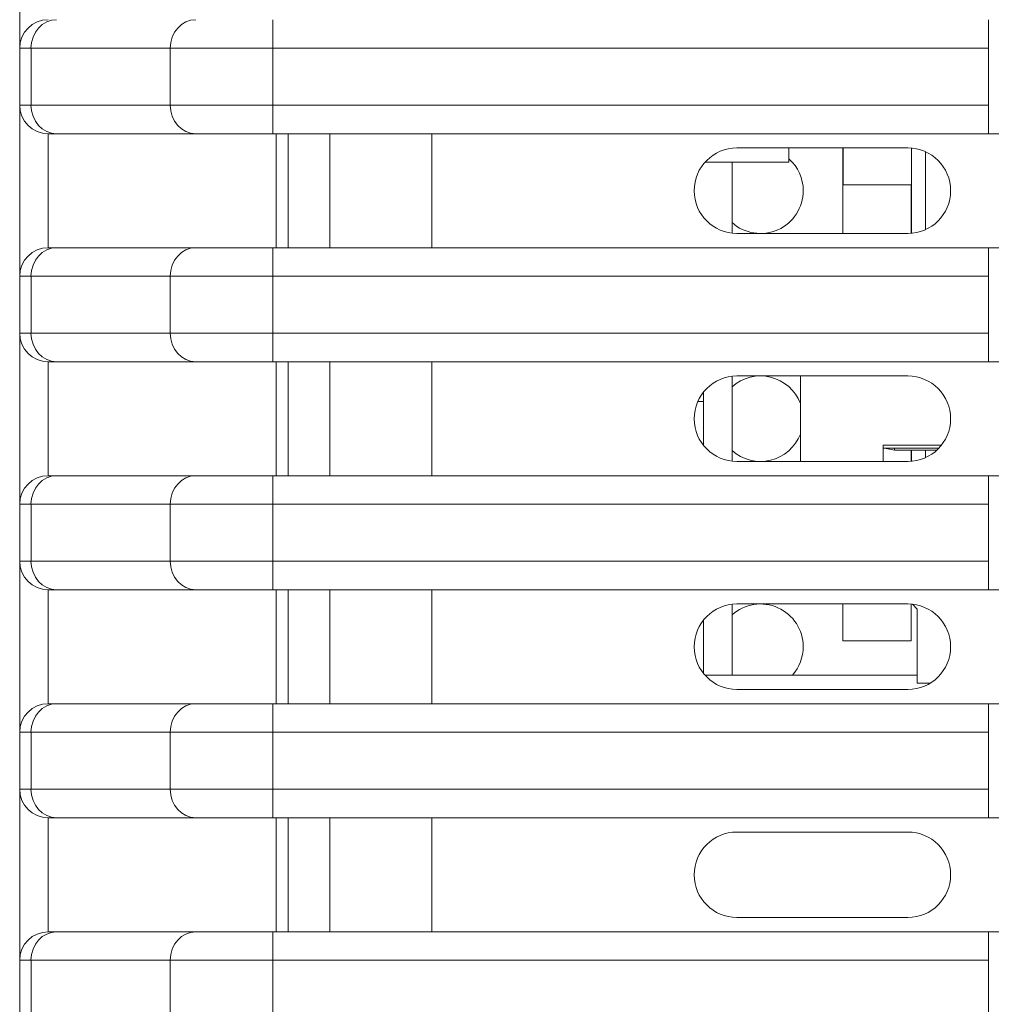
# Model space of a CAD drawing. Header units: millimetres. Extents: x 990 to 1809, y 0 to 562.
# Tile 463 of 550: x 1430 to 1447, y 348 to 366. Entities that reach past the tile are written whole.
import ezdxf

# ---------------------------------------------------------------- set-up
doc = ezdxf.new("R2010")
doc.units = ezdxf.units.MM
for name, color, linetype, true_color in [('1', 7, 'Continuous', 0xffffff), ('11', 7, 'Continuous', 0xffffff), ('12', 7, 'Continuous', 0xffffff), ('14', 7, 'Continuous', 0xffffff)]:
    doc.layers.add(name, color=color, linetype=linetype, true_color=true_color)
doc.layers.add('10', color=7, linetype='Continuous')

msp = doc.modelspace()

# ---------------------------------------------------------------- linework, layer by layer
at = {"layer": '1', "color": 7, "linetype": 'Continuous', "lineweight": 18}
for p, q in [((1430.004, 365.138), (1430.004, 368.138)), ((1434.446, 365.138), (1434.446, 365.638)), ((1447.004, 365.138), (1447.004, 365.638)), ((1430.203, 365.138), (1430.004, 365.138)), ((1447.004, 365.138), (1434.446, 365.138)), ((1447.004, 365.138), (1447.004, 364.138)), ((1430.004, 361.138), (1430.004, 364.138)), ((1432.644, 364.138), (1434.446, 364.138)), ((1434.446, 363.638), (1434.446, 364.138)), ((1434.446, 364.138), (1447.004, 364.138)), ((1447.004, 363.638), (1447.004, 364.138)), ((1430.504, 363.638), (1430.504, 361.638)), ((1430.653, 363.638), (1430.504, 363.638)), ((1434.446, 363.638), (1433.095, 363.638)), ((1447.004, 363.638), (1434.446, 363.638)), ((1434.504, 361.638), (1434.504, 363.638)), ((1434.714, 363.638), (1434.714, 361.638)), ((1435.448, 361.638), (1435.448, 363.638)), ((1437.238, 363.638), (1437.238, 361.638)), ((1448.452, 363.638), (1447.004, 363.638)), ((1445.59, 363.388), (1442.59, 363.388)), ((1442.504, 361.893), (1442.504, 363.138)), ((1442.59, 361.888), (1445.59, 361.888)), ((1430.504, 361.638), (1430.653, 361.638)), ((1433.095, 361.638), (1434.446, 361.638)), ((1434.446, 361.638), (1447.004, 361.638)), ((1434.446, 361.138), (1434.446, 361.638)), ((1448.452, 361.638), (1447.004, 361.638)), ((1447.004, 361.138), (1447.004, 361.638)), ((1430.203, 361.138), (1430.004, 361.138)), ((1447.004, 361.138), (1434.446, 361.138)), ((1447.004, 361.138), (1447.004, 360.138)), ((1430.004, 357.138), (1430.004, 360.138)), ((1432.644, 360.138), (1434.446, 360.138)), ((1434.446, 360.138), (1447.004, 360.138)), ((1434.446, 359.638), (1434.446, 360.138)), ((1447.004, 359.638), (1447.004, 360.138)), ((1430.504, 359.638), (1430.504, 357.638)), ((1430.653, 359.638), (1430.504, 359.638)), ((1434.446, 359.638), (1433.095, 359.638)), ((1447.004, 359.638), (1434.446, 359.638)), ((1434.504, 357.638), (1434.504, 359.638)), ((1434.714, 359.638), (1434.714, 357.638)), ((1435.448, 357.638), (1435.448, 359.638)), ((1437.238, 359.638), (1437.238, 357.638)), ((1448.452, 359.638), (1447.004, 359.638)), ((1442.504, 357.893), (1442.504, 359.383)), ((1445.59, 359.388), (1442.59, 359.388)), ((1442.004, 359.106), (1442.004, 358.938)), ((1442.004, 358.938), (1441.903, 358.938)), ((1442.004, 358.938), (1442.004, 358.17)), ((1442.59, 357.888), (1445.59, 357.888)), ((1430.504, 357.638), (1430.653, 357.638)), ((1433.095, 357.638), (1434.446, 357.638)), ((1434.446, 357.638), (1447.004, 357.638)), ((1434.446, 357.138), (1434.446, 357.638)), ((1448.452, 357.638), (1447.004, 357.638)), ((1447.004, 357.138), (1447.004, 357.638)), ((1430.203, 357.138), (1430.004, 357.138)), ((1447.004, 357.138), (1434.446, 357.138)), ((1447.004, 357.138), (1447.004, 356.138)), ((1430.004, 353.138), (1430.004, 356.138)), ((1432.644, 356.138), (1434.446, 356.138)), ((1434.446, 355.638), (1434.446, 356.138)), ((1434.446, 356.138), (1447.004, 356.138)), ((1447.004, 355.638), (1447.004, 356.138)), ((1430.504, 355.638), (1430.504, 353.638)), ((1430.653, 355.638), (1430.504, 355.638)), ((1434.446, 355.638), (1433.095, 355.638)), ((1447.004, 355.638), (1434.446, 355.638)), ((1434.504, 353.638), (1434.504, 355.638)), ((1434.714, 355.638), (1434.714, 353.638)), ((1435.448, 353.638), (1435.448, 355.638)), ((1437.238, 355.638), (1437.238, 353.638)), ((1448.452, 355.638), (1447.004, 355.638)), ((1442.504, 354.137), (1442.504, 355.383)), ((1445.59, 355.388), (1442.59, 355.388)), ((1442.004, 355.106), (1442.004, 354.17)), ((1445.754, 354.138), (1442.031, 354.138)), ((1442.59, 353.888), (1445.59, 353.888)), ((1430.504, 353.638), (1430.653, 353.638)), ((1433.095, 353.638), (1434.446, 353.638)), ((1434.446, 353.638), (1447.004, 353.638)), ((1434.446, 353.138), (1434.446, 353.638)), ((1448.452, 353.638), (1447.004, 353.638)), ((1447.004, 353.138), (1447.004, 353.638)), ((1430.203, 353.138), (1430.004, 353.138)), ((1447.004, 353.138), (1434.446, 353.138)), ((1447.004, 353.138), (1447.004, 352.138)), ((1430.004, 349.138), (1430.004, 352.138)), ((1432.644, 352.138), (1434.446, 352.138)), ((1434.446, 351.638), (1434.446, 352.138)), ((1434.446, 352.138), (1447.004, 352.138)), ((1447.004, 351.638), (1447.004, 352.138)), ((1430.504, 351.638), (1430.504, 349.638)), ((1430.653, 351.638), (1430.504, 351.638)), ((1434.446, 351.638), (1433.095, 351.638)), ((1447.004, 351.638), (1434.446, 351.638)), ((1434.504, 349.638), (1434.504, 351.638)), ((1434.714, 351.638), (1434.714, 349.638)), ((1435.448, 349.638), (1435.448, 351.638)), ((1437.238, 351.638), (1437.238, 349.638)), ((1448.452, 351.638), (1447.004, 351.638)), ((1445.59, 351.388), (1442.59, 351.388)), ((1442.59, 349.888), (1445.59, 349.888)), ((1430.504, 349.638), (1430.653, 349.638)), ((1433.095, 349.638), (1434.446, 349.638)), ((1434.446, 349.638), (1447.004, 349.638)), ((1434.446, 349.138), (1434.446, 349.638)), ((1448.452, 349.638), (1447.004, 349.638)), ((1447.004, 349.138), (1447.004, 349.638)), ((1430.203, 349.138), (1430.004, 349.138)), ((1447.004, 349.138), (1434.446, 349.138)), ((1447.004, 349.138), (1447.004, 348.138))]:
    msp.add_line(p, q, dxfattribs=at)
for centre, radius, start, end in [((1430.504, 365.138), 0.5, 90, 180), ((1430.504, 364.138), 0.5, 180, 270), ((1442.59, 362.638), 0.75, 90, 270), ((1445.59, 362.638), 0.75, 270, 90), ((1443.004, 362.638), 0.75, 0, 48.195), ((1443.004, 362.638), 0.75, 228.1894, 0), ((1430.504, 361.138), 0.5, 90, 180), ((1430.504, 360.138), 0.5, 180, 270), ((1442.59, 358.638), 0.75, 90, 270), ((1443.004, 358.638), 0.75, 21.0431, 131.8106), ((1445.59, 358.638), 0.75, 270, 90), ((1443.004, 358.638), 0.75, 228.1894, 338.9569), ((1430.504, 357.138), 0.5, 90, 180), ((1430.504, 356.138), 0.5, 180, 270), ((1442.59, 354.638), 0.75, 90, 270), ((1443.004, 354.638), 0.75, 0, 131.8106), ((1445.59, 354.638), 0.75, 270, 90), ((1443.004, 354.638), 0.75, 318.1894, 0), ((1430.504, 353.138), 0.5, 90, 180), ((1430.504, 352.138), 0.5, 180, 270), ((1442.59, 350.638), 0.75, 90, 270), ((1445.59, 350.638), 0.75, 270, 90), ((1430.504, 349.138), 0.5, 90, 180)]:
    msp.add_arc(centre, radius, start, end, dxfattribs=at)
for centre, start_param, end_param in [((1430.653, 365.138), 3.141593, 4.712389), ((1433.095, 365.138), 3.141593, 4.712389), ((1430.653, 364.138), 4.712389, 6.283185), ((1433.095, 364.138), 4.712389, 6.283185), ((1430.653, 361.138), 3.141593, 4.712389), ((1433.095, 361.138), 3.141593, 4.712389), ((1430.653, 360.138), 4.712389, 6.283185), ((1433.095, 360.138), 4.712389, 6.283185), ((1430.653, 357.138), 3.141593, 4.712389), ((1433.095, 357.138), 3.141593, 4.712389), ((1430.653, 356.138), 4.712389, 6.283185), ((1433.095, 356.138), 4.712389, 6.283185), ((1430.653, 353.138), 3.141593, 4.712389), ((1433.095, 353.138), 3.141593, 4.712389), ((1430.653, 352.138), 4.712389, 6.283185), ((1433.095, 352.138), 4.712389, 6.283185), ((1430.653, 349.138), 3.141593, 4.712389), ((1433.095, 349.138), 3.141593, 4.712389)]:
    msp.add_ellipse(centre, major_axis=(0, -0.5), ratio=0.900552, start_param=start_param, end_param=end_param, dxfattribs=at)
for points in [[(1430.004, 364.138), (1430.004, 364.471), (1430.004, 364.805), (1430.004, 365.138)], [(1430.203, 365.138), (1430.203, 364.805), (1430.203, 364.471), (1430.203, 364.138)], [(1432.644, 364.138), (1432.644, 364.471), (1432.644, 364.805), (1432.644, 365.138)], [(1434.446, 365.138), (1434.446, 364.805), (1434.446, 364.471), (1434.446, 364.138)], [(1430.004, 360.138), (1430.004, 360.471), (1430.004, 360.805), (1430.004, 361.138)], [(1430.203, 361.138), (1430.203, 360.805), (1430.203, 360.471), (1430.203, 360.138)], [(1432.644, 360.138), (1432.644, 360.471), (1432.644, 360.805), (1432.644, 361.138)], [(1434.446, 361.138), (1434.446, 360.805), (1434.446, 360.471), (1434.446, 360.138)], [(1430.004, 356.138), (1430.004, 356.471), (1430.004, 356.805), (1430.004, 357.138)], [(1430.203, 357.138), (1430.203, 356.805), (1430.203, 356.471), (1430.203, 356.138)], [(1432.644, 356.138), (1432.644, 356.471), (1432.644, 356.805), (1432.644, 357.138)], [(1434.446, 357.138), (1434.446, 356.805), (1434.446, 356.471), (1434.446, 356.138)], [(1430.004, 352.138), (1430.004, 352.471), (1430.004, 352.805), (1430.004, 353.138)], [(1430.203, 353.138), (1430.203, 352.805), (1430.203, 352.471), (1430.203, 352.138)], [(1432.644, 352.138), (1432.644, 352.471), (1432.644, 352.805), (1432.644, 353.138)], [(1434.446, 353.138), (1434.446, 352.805), (1434.446, 352.471), (1434.446, 352.138)], [(1430.004, 348.138), (1430.004, 348.471), (1430.004, 348.805), (1430.004, 349.138)], [(1430.203, 349.138), (1430.203, 348.805), (1430.203, 348.471), (1430.203, 348.138)], [(1432.644, 348.138), (1432.644, 348.471), (1432.644, 348.805), (1432.644, 349.138)], [(1434.446, 349.138), (1434.446, 348.805), (1434.446, 348.471), (1434.446, 348.138)]]:
    msp.add_open_spline(points, degree=3, dxfattribs=at)
for points, knots in [([(1432.644, 365.138), (1432.5, 365.138), (1432.355, 365.138), (1431.63, 365.138), (1431.05, 365.138), (1430.382, 365.138), (1430.292, 365.138), (1430.203, 365.138)], [0, 0, 0, 0, 0.178081, 0.178081, 0.890407, 0.890407, 1, 1, 1, 1]), ([(1434.446, 365.138), (1434.351, 365.138), (1434.258, 365.138), (1434.074, 365.138), (1433.983, 365.138), (1433.871, 365.138), (1433.848, 365.138), (1433.804, 365.138), (1433.782, 365.138), (1433.715, 365.138), (1433.672, 365.138), (1433.544, 365.138), (1433.462, 365.138), (1433.344, 365.138), (1433.305, 365.138), (1433.249, 365.138), (1433.23, 365.138), (1433.193, 365.138), (1433.175, 365.138), (1433.085, 365.138), (1432.951, 365.138), (1432.837, 365.138), (1432.759, 365.138), (1432.734, 365.138), (1432.687, 365.138), (1432.665, 365.138), (1432.644, 365.138)], [0, 0, 0, 0, 0.125, 0.125, 0.25, 0.25, 0.28125, 0.28125, 0.3125, 0.3125, 0.375, 0.375, 0.5, 0.5, 0.5625, 0.5625, 0.59375, 0.59375, 0.625, 0.625, 0.75, 0.875, 0.875, 0.9375, 0.9375, 1, 1, 1, 1]), ([(1430.004, 364.138), (1430.004, 364.138), (1430.009, 364.138), (1430.025, 364.138), (1430.038, 364.138), (1430.071, 364.138), (1430.092, 364.138), (1430.141, 364.138), (1430.17, 364.138), (1430.203, 364.138)], [0, 0, 0, 0, 0.25, 0.25, 0.5, 0.5, 0.75, 0.75, 1, 1, 1, 1]), ([(1430.203, 364.138), (1430.348, 364.138), (1430.493, 364.138), (1431.218, 364.138), (1431.797, 364.138), (1432.466, 364.138), (1432.555, 364.138), (1432.644, 364.138)], [0, 0, 0, 0, 0.178081, 0.178081, 0.890407, 0.890407, 1, 1, 1, 1]), ([(1433.095, 363.638), (1432.95, 363.638), (1432.805, 363.638), (1432.08, 363.638), (1431.501, 363.638), (1430.832, 363.638), (1430.743, 363.638), (1430.653, 363.638)], [0, 0, 0, 0, 0.178081, 0.178081, 0.890407, 0.890407, 1, 1, 1, 1]), ([(1430.653, 361.638), (1430.798, 361.638), (1430.943, 361.638), (1431.668, 361.638), (1432.247, 361.638), (1432.916, 361.638), (1433.006, 361.638), (1433.095, 361.638)], [0, 0, 0, 0, 0.178081, 0.178081, 0.890407, 0.890407, 1, 1, 1, 1]), ([(1432.644, 361.138), (1432.5, 361.138), (1432.355, 361.138), (1431.63, 361.138), (1431.05, 361.138), (1430.382, 361.138), (1430.292, 361.138), (1430.203, 361.138)], [0, 0, 0, 0, 0.178081, 0.178081, 0.890407, 0.890407, 1, 1, 1, 1]), ([(1434.446, 361.138), (1434.351, 361.138), (1434.258, 361.138), (1434.074, 361.138), (1433.983, 361.138), (1433.871, 361.138), (1433.848, 361.138), (1433.804, 361.138), (1433.782, 361.138), (1433.715, 361.138), (1433.672, 361.138), (1433.544, 361.138), (1433.462, 361.138), (1433.344, 361.138), (1433.305, 361.138), (1433.249, 361.138), (1433.23, 361.138), (1433.193, 361.138), (1433.175, 361.138), (1433.085, 361.138), (1432.951, 361.138), (1432.837, 361.138), (1432.759, 361.138), (1432.734, 361.138), (1432.687, 361.138), (1432.665, 361.138), (1432.644, 361.138)], [0, 0, 0, 0, 0.125, 0.125, 0.25, 0.25, 0.28125, 0.28125, 0.3125, 0.3125, 0.375, 0.375, 0.5, 0.5, 0.5625, 0.5625, 0.59375, 0.59375, 0.625, 0.625, 0.75, 0.875, 0.875, 0.9375, 0.9375, 1, 1, 1, 1]), ([(1430.004, 360.138), (1430.004, 360.138), (1430.009, 360.138), (1430.025, 360.138), (1430.038, 360.138), (1430.071, 360.138), (1430.092, 360.138), (1430.141, 360.138), (1430.17, 360.138), (1430.203, 360.138)], [0, 0, 0, 0, 0.25, 0.25, 0.5, 0.5, 0.75, 0.75, 1, 1, 1, 1]), ([(1430.203, 360.138), (1430.348, 360.138), (1430.493, 360.138), (1431.218, 360.138), (1431.797, 360.138), (1432.466, 360.138), (1432.555, 360.138), (1432.644, 360.138)], [0, 0, 0, 0, 0.178081, 0.178081, 0.890407, 0.890407, 1, 1, 1, 1]), ([(1433.095, 359.638), (1432.95, 359.638), (1432.805, 359.638), (1432.08, 359.638), (1431.501, 359.638), (1430.832, 359.638), (1430.743, 359.638), (1430.653, 359.638)], [0, 0, 0, 0, 0.178081, 0.178081, 0.890407, 0.890407, 1, 1, 1, 1]), ([(1430.653, 357.638), (1430.798, 357.638), (1430.943, 357.638), (1431.668, 357.638), (1432.247, 357.638), (1432.916, 357.638), (1433.006, 357.638), (1433.095, 357.638)], [0, 0, 0, 0, 0.178081, 0.178081, 0.890407, 0.890407, 1, 1, 1, 1]), ([(1432.644, 357.138), (1432.5, 357.138), (1432.355, 357.138), (1431.63, 357.138), (1431.05, 357.138), (1430.382, 357.138), (1430.292, 357.138), (1430.203, 357.138)], [0, 0, 0, 0, 0.178081, 0.178081, 0.890407, 0.890407, 1, 1, 1, 1]), ([(1434.446, 357.138), (1434.351, 357.138), (1434.258, 357.138), (1434.074, 357.138), (1433.983, 357.138), (1433.871, 357.138), (1433.848, 357.138), (1433.804, 357.138), (1433.782, 357.138), (1433.715, 357.138), (1433.672, 357.138), (1433.544, 357.138), (1433.462, 357.138), (1433.344, 357.138), (1433.305, 357.138), (1433.249, 357.138), (1433.23, 357.138), (1433.193, 357.138), (1433.175, 357.138), (1433.085, 357.138), (1432.951, 357.138), (1432.837, 357.138), (1432.759, 357.138), (1432.734, 357.138), (1432.687, 357.138), (1432.665, 357.138), (1432.644, 357.138)], [0, 0, 0, 0, 0.125, 0.125, 0.25, 0.25, 0.28125, 0.28125, 0.3125, 0.3125, 0.375, 0.375, 0.5, 0.5, 0.5625, 0.5625, 0.59375, 0.59375, 0.625, 0.625, 0.75, 0.875, 0.875, 0.9375, 0.9375, 1, 1, 1, 1]), ([(1430.004, 356.138), (1430.004, 356.138), (1430.009, 356.138), (1430.025, 356.138), (1430.038, 356.138), (1430.071, 356.138), (1430.092, 356.138), (1430.141, 356.138), (1430.17, 356.138), (1430.203, 356.138)], [0, 0, 0, 0, 0.25, 0.25, 0.5, 0.5, 0.75, 0.75, 1, 1, 1, 1]), ([(1430.203, 356.138), (1430.348, 356.138), (1430.493, 356.138), (1431.218, 356.138), (1431.797, 356.138), (1432.466, 356.138), (1432.555, 356.138), (1432.644, 356.138)], [0, 0, 0, 0, 0.178081, 0.178081, 0.890407, 0.890407, 1, 1, 1, 1]), ([(1433.095, 355.638), (1432.95, 355.638), (1432.805, 355.638), (1432.08, 355.638), (1431.501, 355.638), (1430.832, 355.638), (1430.743, 355.638), (1430.653, 355.638)], [0, 0, 0, 0, 0.178081, 0.178081, 0.890407, 0.890407, 1, 1, 1, 1]), ([(1430.653, 353.638), (1430.798, 353.638), (1430.943, 353.638), (1431.668, 353.638), (1432.247, 353.638), (1432.916, 353.638), (1433.006, 353.638), (1433.095, 353.638)], [0, 0, 0, 0, 0.178081, 0.178081, 0.890407, 0.890407, 1, 1, 1, 1]), ([(1432.644, 353.138), (1432.5, 353.138), (1432.355, 353.138), (1431.63, 353.138), (1431.05, 353.138), (1430.382, 353.138), (1430.292, 353.138), (1430.203, 353.138)], [0, 0, 0, 0, 0.178081, 0.178081, 0.890407, 0.890407, 1, 1, 1, 1]), ([(1434.446, 353.138), (1434.351, 353.138), (1434.258, 353.138), (1434.074, 353.138), (1433.983, 353.138), (1433.871, 353.138), (1433.848, 353.138), (1433.804, 353.138), (1433.782, 353.138), (1433.715, 353.138), (1433.672, 353.138), (1433.544, 353.138), (1433.462, 353.138), (1433.344, 353.138), (1433.305, 353.138), (1433.249, 353.138), (1433.23, 353.138), (1433.193, 353.138), (1433.175, 353.138), (1433.085, 353.138), (1432.951, 353.138), (1432.837, 353.138), (1432.759, 353.138), (1432.734, 353.138), (1432.687, 353.138), (1432.665, 353.138), (1432.644, 353.138)], [0, 0, 0, 0, 0.125, 0.125, 0.25, 0.25, 0.28125, 0.28125, 0.3125, 0.3125, 0.375, 0.375, 0.5, 0.5, 0.5625, 0.5625, 0.59375, 0.59375, 0.625, 0.625, 0.75, 0.875, 0.875, 0.9375, 0.9375, 1, 1, 1, 1]), ([(1430.004, 352.138), (1430.004, 352.138), (1430.009, 352.138), (1430.025, 352.138), (1430.038, 352.138), (1430.071, 352.138), (1430.092, 352.138), (1430.141, 352.138), (1430.17, 352.138), (1430.203, 352.138)], [0, 0, 0, 0, 0.25, 0.25, 0.5, 0.5, 0.75, 0.75, 1, 1, 1, 1]), ([(1430.203, 352.138), (1430.348, 352.138), (1430.493, 352.138), (1431.218, 352.138), (1431.797, 352.138), (1432.466, 352.138), (1432.555, 352.138), (1432.644, 352.138)], [0, 0, 0, 0, 0.178081, 0.178081, 0.890407, 0.890407, 1, 1, 1, 1]), ([(1433.095, 351.638), (1432.95, 351.638), (1432.805, 351.638), (1432.08, 351.638), (1431.501, 351.638), (1430.832, 351.638), (1430.743, 351.638), (1430.653, 351.638)], [0, 0, 0, 0, 0.178081, 0.178081, 0.890407, 0.890407, 1, 1, 1, 1]), ([(1430.653, 349.638), (1430.798, 349.638), (1430.943, 349.638), (1431.668, 349.638), (1432.247, 349.638), (1432.916, 349.638), (1433.006, 349.638), (1433.095, 349.638)], [0, 0, 0, 0, 0.178081, 0.178081, 0.890407, 0.890407, 1, 1, 1, 1]), ([(1432.644, 349.138), (1432.5, 349.138), (1432.355, 349.138), (1431.63, 349.138), (1431.05, 349.138), (1430.382, 349.138), (1430.292, 349.138), (1430.203, 349.138)], [0, 0, 0, 0, 0.178081, 0.178081, 0.890407, 0.890407, 1, 1, 1, 1]), ([(1434.446, 349.138), (1434.351, 349.138), (1434.258, 349.138), (1434.074, 349.138), (1433.983, 349.138), (1433.871, 349.138), (1433.848, 349.138), (1433.804, 349.138), (1433.782, 349.138), (1433.715, 349.138), (1433.672, 349.138), (1433.544, 349.138), (1433.462, 349.138), (1433.344, 349.138), (1433.305, 349.138), (1433.249, 349.138), (1433.23, 349.138), (1433.193, 349.138), (1433.175, 349.138), (1433.085, 349.138), (1432.951, 349.138), (1432.837, 349.138), (1432.759, 349.138), (1432.734, 349.138), (1432.687, 349.138), (1432.665, 349.138), (1432.644, 349.138)], [0, 0, 0, 0, 0.125, 0.125, 0.25, 0.25, 0.28125, 0.28125, 0.3125, 0.3125, 0.375, 0.375, 0.5, 0.5, 0.5625, 0.5625, 0.59375, 0.59375, 0.625, 0.625, 0.75, 0.875, 0.875, 0.9375, 0.9375, 1, 1, 1, 1])]:
    msp.add_open_spline(points, degree=3, knots=knots, dxfattribs=at)
at = {"layer": '10', "color": 7, "linetype": 'Continuous', "lineweight": 18}
for p in [(1443.504, 363.388), (1442.032, 363.138)]:
    msp.add_line(p, (1443.504, 363.138), dxfattribs=at)
at = {"layer": '11', "color": 7, "linetype": 'Continuous', "lineweight": 18}
for p, q in [((1444.454, 362.742), (1444.454, 363.388)), ((1445.654, 361.891), (1445.654, 363.385)), ((1445.654, 357.891), (1445.654, 358.09))]:
    msp.add_line(p, q, dxfattribs=at)
at = {"layer": '12', "color": 7, "linetype": 'Continuous', "lineweight": 18}
for p, q in [((1444.447, 363.388), (1444.447, 362.742)), ((1444.447, 362.742), (1444.447, 361.888)), ((1445.647, 362.742), (1444.447, 362.742)), ((1445.647, 362.742), (1445.647, 361.89)), ((1445.647, 358.09), (1445.647, 357.89)), ((1444.447, 355.388), (1444.447, 354.742)), ((1445.647, 355.386), (1445.647, 354.742)), ((1445.647, 354.742), (1444.447, 354.742))]:
    msp.add_line(p, q, dxfattribs=at)
at = {"layer": '14', "color": 7, "linetype": 'Continuous', "lineweight": 18}
for p, q in [((1445.902, 361.956), (1445.902, 363.32)), ((1443.704, 357.888), (1443.704, 359.388)), ((1443.704, 359.388), (1443.704, 357.888)), ((1445.154, 357.888), (1445.154, 358.174)), ((1445.154, 358.124), (1445.154, 358.174)), ((1445.154, 358.174), (1446.18, 358.174)), ((1445.154, 358.174), (1446.18, 358.174)), ((1445.154, 357.888), (1445.154, 358.174)), ((1446.137, 358.124), (1445.154, 358.124)), ((1445.154, 358.124), (1446.137, 358.124)), ((1445.179, 358.124), (1445.354, 358.089)), ((1445.354, 358.089), (1445.179, 358.124)), ((1445.354, 358.124), (1445.354, 358.089)), ((1445.354, 358.089), (1445.354, 358.124)), ((1446.102, 358.089), (1445.354, 358.089)), ((1445.354, 358.089), (1446.102, 358.089)), ((1445.902, 357.956), (1445.902, 358.09)), ((1445.754, 355.299), (1445.67, 355.384)), ((1445.67, 355.384), (1445.754, 355.299)), ((1445.754, 353.999), (1445.754, 355.299)), ((1445.754, 355.299), (1445.754, 353.999)), ((1445.984, 353.999), (1445.754, 353.999)), ((1445.754, 353.999), (1445.984, 353.999))]:
    msp.add_line(p, q, dxfattribs=at)

doc.saveas('drawing.dxf')
